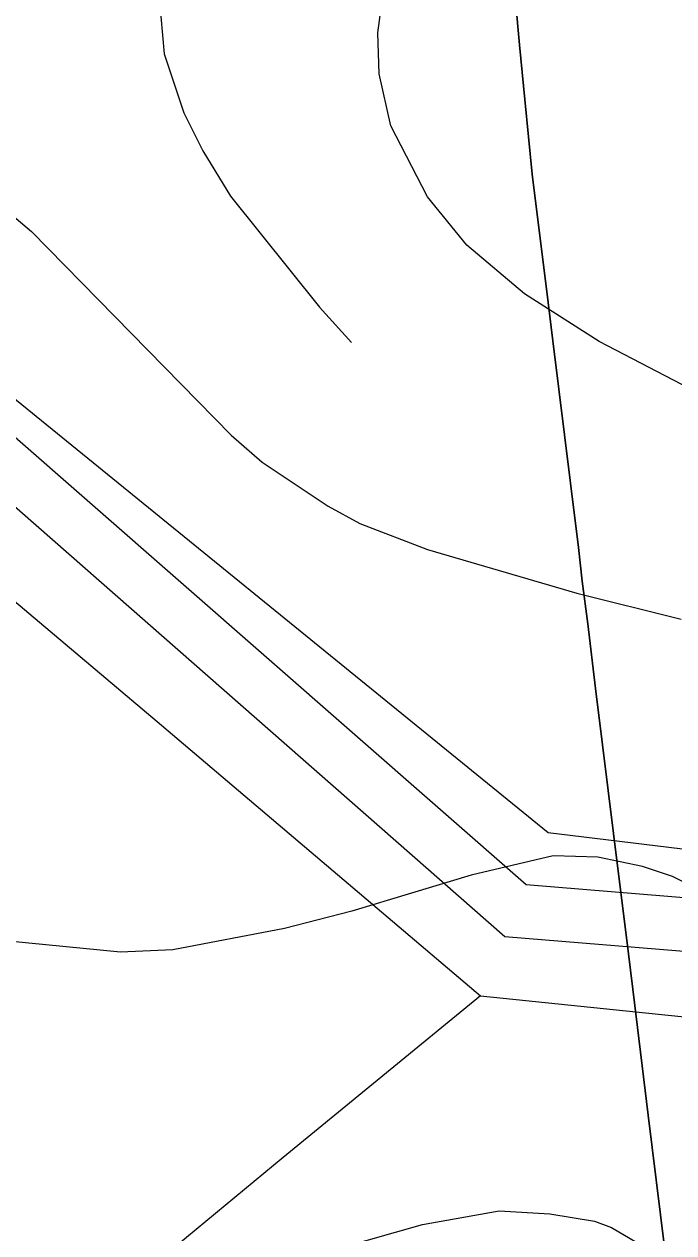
# Model space of a CAD drawing. Extents: x -662620 to -656370, y -1067090 to -1062990.
# Drawn here: x -660365.2 to -660215.8, y -1064371.3 to -1064093.3 of the extents above; entities that cross this region are included whole.
import ezdxf

# ---------------------------------------------------------------- set-up
doc = ezdxf.new("R2010")
doc.units = 0
for name, color, linetype in [('ELEK__VEDENÍ_VN_-_NADZEMNÍ', 7, 'Continuous'), ('ELEK__VEDENÍ_VVN_-_NADZEMNÍ', 7, 'Continuous'), ('HRANICE_KATASTRÁLNÍHO_ÚZEMÍ', 7, 'Continuous'), ('OBVOD_PÚ', 7, 'Continuous'), ('ORNÁ_PŮDA_-_STÁVAJÍCÍ', 7, 'Continuous'), ('VRSTEVNICE_ZÁKLADNÍ', 7, 'Continuous')]:
    doc.layers.add(name, color=color, linetype=linetype)

msp = doc.modelspace()

# ---------------------------------------------------------------- linework, layer by layer
at = {"layer": 'ELEK__VEDENÍ_VN_-_NADZEMNÍ'}
for points in [[(-661430.18, -1063973.15), (-661341.18, -1063987.78), (-661252.56, -1064002.41), (-661162.74, -1064017.32), (-661072.57, -1064032.36), (-660982.83, -1064047.06), (-660895.64, -1064061.52), (-660803.93, -1064076.92), (-660722.98, -1064090.23), (-660635.7, -1064104.5), (-660551.96, -1064118.27), (-660479.9, -1064130.34), (-660406.54, -1064193.02), (-660334.59, -1064253.68), (-660260.25, -1064316.77)], [(-660260.25, -1064316.77), (-660305.63, -1064353.98), (-660352.32, -1064392.6)], [(-660260.25, -1064316.77), (-660178.41, -1064325.25)]]:
    msp.add_lwpolyline(points, dxfattribs=at)
at = {"layer": 'ELEK__VEDENÍ_VVN_-_NADZEMNÍ'}
for points in [[(-659212.59, -1064402.76), (-659241.86, -1064399.78), (-659588.53, -1064364.37), (-659927.91, -1064329.98), (-660254.66, -1064303.24), (-660516.66, -1064073.17), (-660833.72, -1063804.76), (-661111.8, -1063569.65)], [(-660509.03, -1064064.22), (-660244.71, -1064279.23)], [(-659926.77, -1064317.9), (-660249.79, -1064291.25), (-660509.03, -1064064.22)], [(-660509.03, -1064064.22), (-660244.71, -1064279.23), (-659926.77, -1064317.9)], [(-660254.66, -1064303.24), (-660516.66, -1064073.17)]]:
    msp.add_lwpolyline(points, dxfattribs=at)
at = {"layer": 'HRANICE_KATASTRÁLNÍHO_ÚZEMÍ'}
msp.add_lwpolyline([(-660217.91, -1064374.64), (-660221.69, -1064344.21), (-660225.22, -1064315.27), (-660226.79, -1064302.76), (-660228.34, -1064289.95), (-660232.17, -1064259.04), (-660233.8, -1064246.08), (-660235.6, -1064231.19), (-660236.84, -1064221.38), (-660237.74, -1064213.65), (-660239.57, -1064198.85), (-660243.64, -1064166.09), (-660244.7, -1064157.29), (-660248.35, -1064127.78), (-660250.08, -1064110.57), (-660251.29, -1064098), (-660253.93, -1064069.04)], dxfattribs=at)
at = {"layer": 'OBVOD_PÚ'}
for points in [[(-660251.29, -1064098), (-660253.93, -1064069.04)], [(-660250.08, -1064110.57), (-660251.29, -1064098)], [(-660248.35, -1064127.78), (-660250.08, -1064110.57)], [(-660244.7, -1064157.29), (-660248.35, -1064127.78)], [(-660243.64, -1064166.09), (-660244.7, -1064157.29)], [(-660239.57, -1064198.85), (-660243.64, -1064166.09)], [(-660237.74, -1064213.65), (-660239.57, -1064198.85)], [(-660236.84, -1064221.38), (-660237.74, -1064213.65)], [(-660235.6, -1064231.19), (-660236.84, -1064221.38)], [(-660233.8, -1064246.08), (-660235.6, -1064231.19)], [(-660232.17, -1064259.04), (-660233.8, -1064246.08)], [(-660228.34, -1064289.95), (-660232.17, -1064259.04)], [(-660226.79, -1064302.76), (-660228.34, -1064289.95)], [(-660225.22, -1064315.27), (-660226.79, -1064302.76)], [(-660221.69, -1064344.21), (-660225.22, -1064315.27)], [(-660217.91, -1064374.64), (-660221.69, -1064344.21)]]:
    msp.add_lwpolyline(points, dxfattribs=at)
at = {"layer": 'ORNÁ_PŮDA_-_STÁVAJÍCÍ'}
for p, q in [((-660253.93, -1064069.04), (-660251.29, -1064098)), ((-660251.29, -1064098), (-660250.08, -1064110.57)), ((-660250.08, -1064110.57), (-660248.35, -1064127.78)), ((-660248.35, -1064127.78), (-660244.7, -1064157.29)), ((-660244.7, -1064157.29), (-660243.64, -1064166.09)), ((-660243.64, -1064166.09), (-660239.57, -1064198.85)), ((-660239.57, -1064198.85), (-660237.74, -1064213.65)), ((-660237.74, -1064213.65), (-660236.84, -1064221.38)), ((-660236.84, -1064221.38), (-660235.6, -1064231.19)), ((-660235.6, -1064231.19), (-660233.8, -1064246.08)), ((-660233.8, -1064246.08), (-660232.17, -1064259.04)), ((-660232.17, -1064259.04), (-660228.34, -1064289.95)), ((-660228.34, -1064289.95), (-660226.79, -1064302.76)), ((-660226.79, -1064302.76), (-660225.22, -1064315.27)), ((-660225.22, -1064315.27), (-660221.69, -1064344.21)), ((-660221.69, -1064344.21), (-660217.91, -1064374.64))]:
    msp.add_line(p, q, dxfattribs=at)
msp.add_lwpolyline([(-660253.93, -1064069.04), (-660251.29, -1064098), (-660250.08, -1064110.57), (-660248.35, -1064127.78), (-660244.7, -1064157.29), (-660243.64, -1064166.09), (-660239.57, -1064198.85), (-660237.74, -1064213.65), (-660236.84, -1064221.38), (-660235.6, -1064231.19), (-660233.8, -1064246.08), (-660232.17, -1064259.04), (-660228.34, -1064289.95), (-660226.79, -1064302.76), (-660225.22, -1064315.27), (-660221.69, -1064344.21), (-660217.91, -1064374.64)], dxfattribs=at)
at = {"layer": 'VRSTEVNICE_ZÁKLADNÍ'}
for points in [[(-660210.11, -1064178.12), (-660232.98, -1064166.26), (-660250.13, -1064155.26), (-660263.42, -1064144.11), (-660272.43, -1064132.96), (-660280.86, -1064116.66), (-660283.58, -1064104.66), (-660283.86, -1064095.22), (-660282.72, -1064086.65), (-660278.15, -1064071.21), (-660269.57, -1064054.06), (-660259.71, -1064040.34), (-660237.84, -1064012.89), (-660209.68, -1063973.45)], [(-660210.11, -1064178.12), (-660232.98, -1064166.26), (-660250.13, -1064155.26), (-660263.42, -1064144.11), (-660272.43, -1064132.96), (-660280.86, -1064116.66), (-660283.58, -1064104.66), (-660283.86, -1064095.22), (-660282.72, -1064086.65), (-660278.15, -1064071.21), (-660269.57, -1064054.06), (-660259.71, -1064040.34), (-660237.84, -1064012.89), (-660209.68, -1063973.45)], [(-660248.37, -1063984.56), (-660257.85, -1063995.74), (-660283.99, -1064019.38), (-660312.45, -1064056.2), (-660318.99, -1064061.78), (-660325.72, -1064068.84), (-660329.88, -1064074.6), (-660332.89, -1064084.36), (-660333.75, -1064091.51), (-660333.03, -1064100.08), (-660328.46, -1064113.66), (-660324.1, -1064122.4), (-660317.76, -1064132.8), (-660297.3, -1064158.4), (-660289.95, -1064166.46)], [(-660372.2, -1064133.67), (-660363.48, -1064140.96), (-660317.6, -1064187.84), (-660310.45, -1064193.99), (-660295.3, -1064204.14), (-660288.01, -1064208.14), (-660272.43, -1064214.14), (-660238.13, -1064224.15), (-660214.11, -1064230.15)], [(-660372.2, -1064133.67), (-660363.48, -1064140.96), (-660317.6, -1064187.84), (-660310.45, -1064193.99), (-660295.3, -1064204.14), (-660288.01, -1064208.14), (-660272.43, -1064214.14), (-660238.13, -1064224.15), (-660214.11, -1064230.15)], [(-660205.39, -1064294.76), (-660216.11, -1064289.33), (-660222.97, -1064287.04), (-660233.27, -1064284.9), (-660243.56, -1064284.61), (-660262.42, -1064289.04), (-660289.87, -1064297.33), (-660305.3, -1064301.33), (-660331.03, -1064306.19), (-660343.04, -1064306.76), (-660368.77, -1064304.19)], [(-660205.39, -1064294.76), (-660216.11, -1064289.33), (-660222.97, -1064287.04), (-660233.27, -1064284.9), (-660243.56, -1064284.61), (-660262.42, -1064289.04), (-660289.87, -1064297.33), (-660305.3, -1064301.33), (-660331.03, -1064306.19), (-660343.04, -1064306.76), (-660368.77, -1064304.19)], [(-660298.94, -1064376.64), (-660273.57, -1064369.37), (-660255.99, -1064366.23), (-660244.31, -1064366.97), (-660234.01, -1064368.64), (-660230.12, -1064370.08), (-660220.26, -1064375.94)]]:
    msp.add_lwpolyline(points, dxfattribs=at)

doc.saveas('drawing.dxf')
